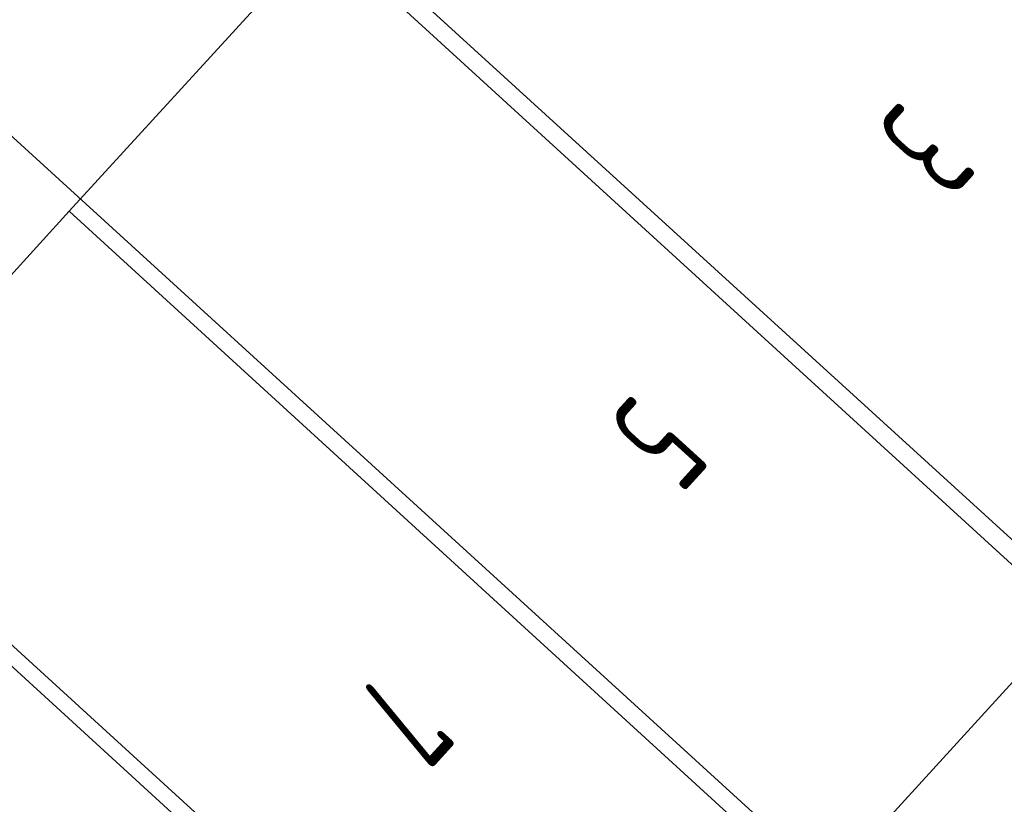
# Model space of a CAD drawing. Header units: metres. Extents: x 111546 to 149831, y 498798 to 507863.
# Tile 908 of 1056: x 111928 to 111942, y 501831 to 501842. Entities that reach past the tile are written whole.
import ezdxf

# ---------------------------------------------------------------- set-up
doc = ezdxf.new("R2010")
doc.units = ezdxf.units.M
doc.linetypes.add('DASHDOT', pattern=[25.4, 12.7, -6.35, 0, -6.35])
doc.layers.add('0-kadastrale percelen', color=253, linetype='AI-KADASTRAAL', lineweight=9)
for name, color, linetype in [('3-vw-HV-304010-Opbreken tegels-opp', 150, 'AI-KADASTRAAL'), ('B01_HOOFDGEBOUW', 1, 'Continuous'), ('B07_TUSSENMUUR', 1, 'Continuous'), ('Z02_HUISNUMMER', 7, 'Continuous')]:
    doc.layers.add(name, color=color, linetype=linetype)
doc.styles.get("Standard").update_dxf_attribs({"font": 'isocp-ie.shx'})
doc.linetypes.add('AI-KADASTRAAL', pattern='A,5.5,-2,["K",Standard,S=1.8,R=0,X=0,Y=-0.9],-2,5.5,-2,[5,NLCS.SHX,S=0.75,R=0,X=0,Y=0],-2', length=19)
pattern_1 = [(294.51638, (112010.33835, 501946.37295), (-0.2375469, -0.6359021), [0.4, -0.56]), (294.51638, (112010.27896, 501946.21397), (-0.2375469, -0.6359021), [0.16, -0.8]), (294.51638, (112010.49732, 501946.31356), (-0.2375469, -0.6359021), [0.16, -0.8])]

msp = doc.modelspace()

# ---------------------------------------------------------------- hatches: boundary and pattern name
at = {"layer": '3-vw-HV-304010-Opbreken tegels-opp', "ltscale": 0.01}
h = msp.add_hatch(dxfattribs=at)
h.set_pattern_fill('GOST_GLASS', color=256, scale=0.08)
h.set_pattern_definition(pattern_1)
h.paths.add_polyline_path([(111940.8664, 501841.3724), (111940.0947, 501840.5249), (111941.661, 501839.0988), (111942.4327, 501839.9464)], flags=9)
h = msp.add_hatch(dxfattribs=at)
h.set_pattern_fill('GOST_GLASS', color=256, scale=0.08)
h.set_pattern_definition(pattern_1)
h.paths.add_polyline_path([(111937.0374, 501837.1734), (111936.2657, 501836.3259), (111937.832, 501834.8998), (111938.6037, 501835.7474)], flags=9)
h = msp.add_hatch(dxfattribs=at)
h.set_pattern_fill('GOST_GLASS', color=256, scale=0.08)
h.set_pattern_definition(pattern_1)
h.paths.add_polyline_path([(111933.4374, 501833.1107), (111932.7144, 501832.3166), (111934.2117, 501830.9533), (111934.9347, 501831.7474)], flags=9)

# ---------------------------------------------------------------- linework, layer by layer
at = {"layer": '0-kadastrale percelen', "ltscale": 0.25}
for p, q in [((111930.143, 501845.989), (111948.305, 501829.428)), ((111926.499, 501842.004), (111944.769, 501825.346)), ((111941.145, 501821.343), (111922.855, 501838.02))]:
    msp.add_line(p, q, dxfattribs=at)
at = {"layer": 'B01_HOOFDGEBOUW'}
for p, q in [((111929.027, 501839.375), (111932.663, 501843.354)), ((111925.398, 501835.403), (111929.027, 501839.375)), ((111943.414, 501833.53), (111939.781, 501829.549))]:
    msp.add_line(p, q, dxfattribs=at)
at = {"layer": 'B07_TUSSENMUUR'}
for p, q in [((111932.663, 501843.354), (111943.414, 501833.53)), ((111929.027, 501839.375), (111939.781, 501829.549)), ((111925.398, 501835.403), (111936.154, 501825.576))]:
    msp.add_line(p, q, dxfattribs=at)

# ---------------------------------------------------------------- texts
at = {"layer": 'Z02_HUISNUMMER', "linetype": 'DASHDOT', "width": 0.664843}
for s, p in [('3', (111940.981, 501840.993)), ('5', (111937.152, 501836.794)), ('7', (111933.505, 501832.795))]:
    msp.add_text(s, height=1.5, rotation=227.68225, dxfattribs=at).set_placement(p)

doc.saveas('drawing.dxf')
